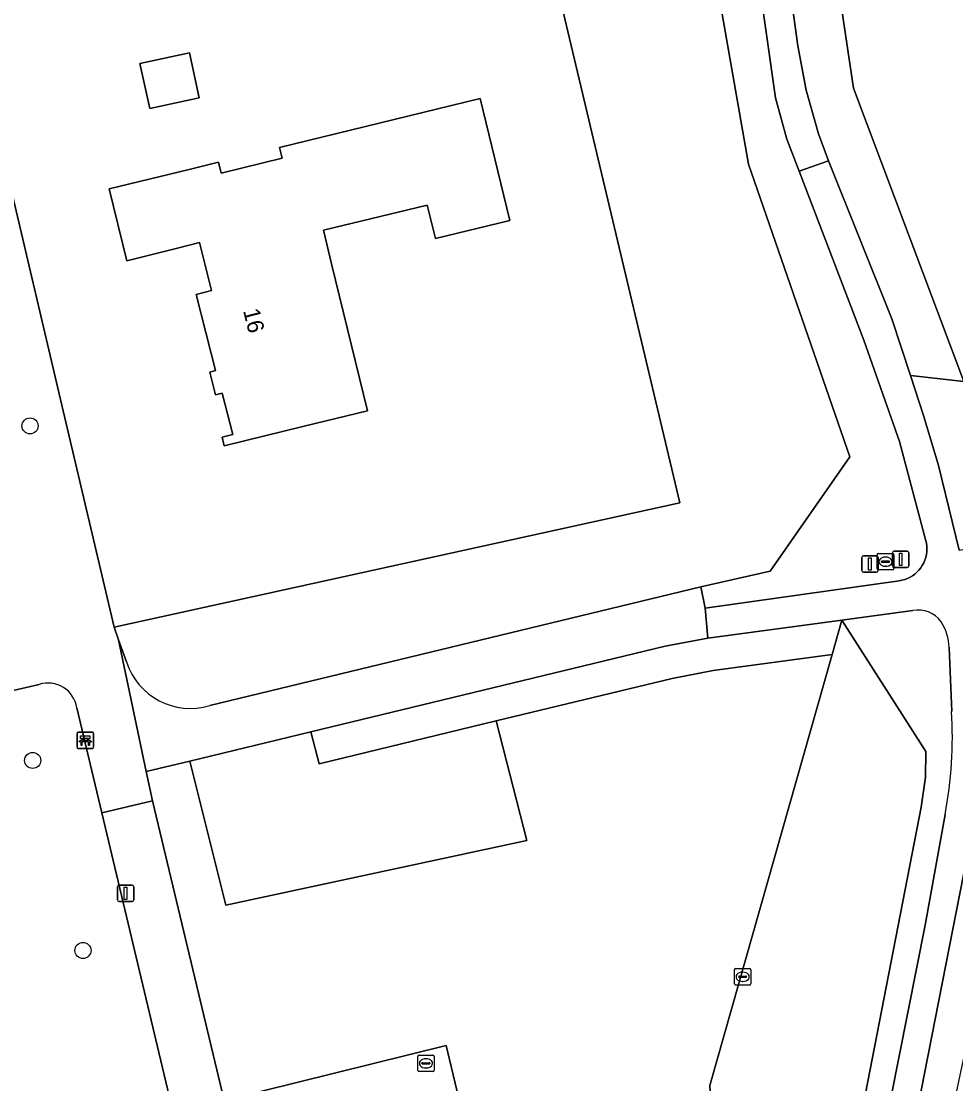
# Model space of a CAD drawing. Extents: x 162026 to 163502, y 387295 to 388169.
# Drawn here: x 163138.3 to 163195.1, y 387932.8 to 387997.4 of the extents above; entities that cross this region are included whole.
import ezdxf

# ---------------------------------------------------------------- set-up
doc = ezdxf.new("R2010")
doc.units = 0
for name, color, linetype in [('IMGEO_Afsluitpaal', 7, 'Continuous'), ('IMGEO_Bank', 7, 'Continuous'), ('IMGEO_Boom', 7, 'Continuous'), ('IMGEO_Erf', 7, 'Continuous'), ('IMGEO_Fietspad_gesloten', 7, 'Continuous'), ('IMGEO_Grasland_overig', 7, 'Continuous'), ('IMGEO_Groenvoorziening', 7, 'Continuous'), ('IMGEO_Lichtmast', 7, 'Continuous'), ('IMGEO_Loofbos', 7, 'Continuous'), ('IMGEO_Pand', 7, 'Continuous'), ('IMGEO_Pand_nummerreeks', 7, 'Continuous'), ('IMGEO_Rioolput', 7, 'Continuous'), ('IMGEO_Voetpad_onverhard', 7, 'Continuous'), ('IMGEO_Voetpad_open', 7, 'Continuous')]:
    doc.layers.add(name, color=color, linetype=linetype)

msp = doc.modelspace()

# ---------------------------------------------------------------- linework, layer by layer
at = {"layer": 'IMGEO_Afsluitpaal'}
for p, q in [((163189.355, 387963.993), (163189.355, 387964.793)), ((163189.355, 387964.793), (163189.355, 387963.993)), ((163189.455, 387964.893), (163190.245, 387964.893)), ((163190.245, 387964.893), (163189.455, 387964.893)), ((163190.345, 387964.793), (163190.345, 387963.993)), ((163190.345, 387963.993), (163190.345, 387964.793)), ((163191.224, 387964.278), (163191.224, 387965.078)), ((163191.224, 387965.078), (163191.224, 387964.278)), ((163191.324, 387965.178), (163192.114, 387965.178)), ((163192.114, 387965.178), (163191.324, 387965.178)), ((163192.214, 387965.078), (163192.214, 387964.278)), ((163192.214, 387964.278), (163192.214, 387965.078)), ((163192.114, 387964.178), (163191.324, 387964.178)), ((163191.324, 387964.178), (163192.114, 387964.178)), ((163190.245, 387963.893), (163189.455, 387963.893)), ((163189.455, 387963.893), (163190.245, 387963.893))]:
    msp.add_line(p, q, dxfattribs=at)
for points in [[(163189.775, 387964.768), (163189.925, 387964.768), (163189.925, 387964.018), (163189.775, 387964.018), (163189.775, 387964.768)], [(163191.644, 387965.053), (163191.794, 387965.053), (163191.794, 387964.303), (163191.644, 387964.303), (163191.644, 387965.053)]]:
    msp.add_lwpolyline(points, dxfattribs=at)
for centre, start, end in [((163189.455, 387964.793), 90, 180), ((163189.455, 387964.793), 90, 180), ((163190.245, 387964.793), 0, 90), ((163190.245, 387964.793), 360, 90), ((163191.324, 387965.078), 90, 180), ((163191.324, 387965.078), 90, 180), ((163192.114, 387965.078), 0, 90), ((163192.114, 387965.078), 360, 90), ((163191.324, 387964.278), 180, 270), ((163191.324, 387964.278), 180, 270), ((163192.114, 387964.278), 270, 0), ((163192.114, 387964.278), 270, 0), ((163189.455, 387963.993), 180, 270), ((163189.455, 387963.993), 180, 270), ((163190.245, 387963.993), 270, 0), ((163190.245, 387963.993), 270, 0)]:
    msp.add_arc(centre, 0.1, start, end, dxfattribs=at)
at = {"layer": 'IMGEO_Bank'}
for p, q in [((163141.706, 387953.26), (163141.706, 387954.101)), ((163141.706, 387954.101), (163141.706, 387953.26)), ((163141.781, 387954.185), (163142.622, 387954.185)), ((163142.622, 387954.185), (163141.781, 387954.185)), ((163142.015, 387953.691), (163142.015, 387953.797)), ((163142.059, 387953.797), (163142.059, 387953.691)), ((163142.347, 387953.803), (163142.065, 387953.803)), ((163142.353, 387953.691), (163142.353, 387953.797)), ((163142.397, 387953.797), (163142.397, 387953.691)), ((163142.706, 387954.11), (163142.706, 387953.269)), ((163142.706, 387953.269), (163142.706, 387954.11)), ((163142.631, 387953.185), (163141.79, 387953.185)), ((163141.79, 387953.185), (163142.631, 387953.185)), ((163142.403, 387953.583), (163142.01, 387953.583)), ((163142.065, 387953.685), (163142.347, 387953.685))]:
    msp.add_line(p, q, dxfattribs=at)
for points in [[(163142.009, 387953.803), (163141.923, 387953.803), (163141.923, 387953.964), (163142.486, 387953.964), (163142.486, 387953.803), (163142.403, 387953.803)], [(163141.953, 387953.583), (163141.811, 387953.583), (163141.923, 387953.685), (163142.009, 387953.685)], [(163142.003, 387953.576), (163142.003, 387953.369), (163141.96, 387953.369), (163141.96, 387953.576)], [(163142.403, 387953.685), (163142.486, 387953.685), (163142.598, 387953.583), (163142.459, 387953.583)], [(163142.453, 387953.576), (163142.453, 387953.369), (163142.409, 387953.369), (163142.409, 387953.576)]]:
    msp.add_lwpolyline(points, dxfattribs=at)
for centre, radius, start, end in [((163141.784, 387954.107), 0.0779, 92.4484, 184.28452), ((163141.784, 387954.107), 0.0779, 92.4484, 184.28452), ((163142.008, 387953.796), 0.00671, 2.89567, 87.10433), ((163142.065, 387953.796), 0.00671, 92.89567, 177.10433), ((163142.347, 387953.796), 0.00671, 2.89567, 87.10433), ((163142.404, 387953.796), 0.00671, 92.89567, 177.10433), ((163142.628, 387954.107), 0.0779, 2.4484, 94.28452), ((163142.628, 387954.107), 0.0779, 2.4484, 94.28452), ((163141.784, 387953.263), 0.0779, 182.4484, 274.28452), ((163141.784, 387953.263), 0.0779, 182.4484, 274.28452), ((163141.953, 387953.576), 0.00671, 2.89567, 87.10433), ((163142.01, 387953.576), 0.00671, 92.89567, 177.10433), ((163142.008, 387953.692), 0.00671, 272.89567, 357.10433), ((163142.065, 387953.692), 0.00671, 182.89567, 267.10433), ((163142.347, 387953.692), 0.00671, 272.89567, 357.10433), ((163142.404, 387953.692), 0.00671, 182.89567, 267.10433), ((163142.402, 387953.576), 0.00671, 2.89567, 87.10433), ((163142.459, 387953.576), 0.00671, 92.89567, 177.10433), ((163142.628, 387953.263), 0.0779, 272.4484, 4.28452), ((163142.628, 387953.263), 0.0779, 272.4484, 4.28452)]:
    msp.add_arc(centre, radius, start, end, dxfattribs=at)
at = {"layer": 'IMGEO_Boom'}
for centre in [(163138.849, 387972.785), (163139.01, 387952.46), (163142.063, 387940.914)]:
    msp.add_circle(centre, 0.489, dxfattribs=at)
at = {"layer": 'IMGEO_Erf'}
msp.add_lwpolyline([(163123.378, 388047.715), (163126.19, 388035.911), (163134.662, 388000), (163140.779, 387974.052), (163143.963, 387960.549), (163178.301, 387968.12), (163170.736, 388000), (163157.514, 388055.709)], dxfattribs=at)
for points in [[(163149.124, 387992.716), (163146.124, 387992.058), (163145.522, 387994.802), (163148.523, 387995.46)], [(163150.29, 387988.798), (163150.451, 387988.138), (163154.152, 387989.041), (163153.992, 387989.699), (163166.187, 387992.67), (163167.99, 387985.268), (163163.462, 387984.165), (163162.965, 387986.205), (163156.661, 387984.669), (163157.158, 387982.629), (163159.333, 387973.699), (163155.504, 387972.766), (163150.646, 387971.583), (163150.517, 387972.095), (163151.164, 387972.259), (163150.526, 387974.779), (163150.112, 387974.674), (163149.764, 387976.056), (163150.102, 387976.141), (163148.929, 387980.776), (163149.876, 387981.016), (163149.141, 387983.923), (163147.726, 387983.565), (163144.72, 387982.804), (163143.654, 387987.181), (163148.512, 387988.364)]]:
    msp.add_lwpolyline(points, close=True, dxfattribs=at)
at = {"layer": 'IMGEO_Fietspad_gesloten'}
for points in [[(163178.667, 388040.559), (163178.35, 388039.258), (163178.15, 388037.934), (163178.069, 388036.598), (163178.107, 388035.259), (163178.218, 388034.239), (163183.091, 388000), (163184.127, 387992.724), (163184.812, 387990.206), (163185.556, 387988.259), (163187.334, 387988.892), (163186.736, 387990.535), (163185.989, 387993.173), (163185.48, 387995.867), (163184.902, 388000), (163180.382, 388032.324)], [(163195.271, 387965.225), (163194.017, 387970.379), (163193.127, 387973.35), (163192.317, 387975.838), (163191.194, 387979.284), (163187.334, 387988.892), (163185.556, 387988.259), (163189.478, 387978.001), (163191.651, 387971.827), (163193.246, 387965.812), (163193.28, 387965.659), (163193.304, 387965.485), (163193.312, 387965.311), (163193.304, 387965.136), (163193.281, 387964.962), (163193.242, 387964.792), (163193.188, 387964.625), (163193.12, 387964.464), (163193.037, 387964.31), (163192.941, 387964.163), (163192.832, 387964.026), (163192.712, 387963.899), (163192.581, 387963.783), (163192.439, 387963.68), (163192.289, 387963.59), (163192.132, 387963.513), (163191.969, 387963.451), (163191.8, 387963.403), (163191.628, 387963.371), (163179.854, 387961.705), (163180.008, 387959.895), (163188.151, 387960.984), (163192.454, 387961.564)], [(163194.668, 387959.319), (163194.819, 387955.44)], [(163194.425, 387949.168), (163193.211, 387942.448), (163186.919, 387910.728)], [(163189.082, 387912.598), (163196.18, 387948.804)]]:
    msp.add_lwpolyline(points, dxfattribs=at)
for centre, radius, start, end in [((163192.79, 387959.881), 1.717, 35.72754, 101.29913), ((163191.338, 387959.145), 3.334, 2.98405, 31.40667), ((163168.374, 387953.953), 26.486, 349.5922, 3.21874)]:
    msp.add_arc(centre, radius, start, end, dxfattribs=at)
at = {"layer": 'IMGEO_Grasland_overig'}
for points in [[(163181.043, 388040.898), (163180.617, 388039.631), (163180.307, 388038.33), (163180.114, 388037.007), (163180.039, 388035.672), (163180.085, 388034.336), (163180.249, 388033.009), (163180.382, 388032.324), (163184.902, 388000), (163185.48, 387995.867), (163185.989, 387993.173), (163186.736, 387990.535), (163187.334, 387988.892), (163191.194, 387979.284), (163192.317, 387975.838), (163195.552, 387975.49), (163188.847, 387993.305), (163182.204, 388038.02), (163183.615, 388043.108)], [(163185.556, 387988.259), (163184.812, 387990.206), (163184.127, 387992.724), (163183.091, 388000), (163178.218, 388034.239), (163178.107, 388035.259), (163178.069, 388036.598), (163178.15, 388037.934), (163178.35, 388039.258), (163178.667, 388040.559)], [(163177.375, 388017.786), (163182.49, 387988.687), (163188.637, 387970.904), (163183.8, 387963.955), (163179.592, 387963.004), (163179.854, 387961.705), (163191.628, 387963.371), (163191.8, 387963.403), (163191.969, 387963.451), (163192.132, 387963.513), (163192.289, 387963.59), (163192.439, 387963.68), (163192.581, 387963.783), (163192.712, 387963.899), (163192.832, 387964.026), (163192.941, 387964.163), (163193.037, 387964.31), (163193.12, 387964.464), (163193.188, 387964.625), (163193.242, 387964.792), (163193.281, 387964.962), (163193.304, 387965.136), (163193.312, 387965.311), (163193.304, 387965.485), (163193.28, 387965.659), (163193.246, 387965.812), (163191.651, 387971.827), (163189.478, 387978.001), (163185.556, 387988.259)], [(163192.454, 387961.564), (163188.151, 387960.984), (163193.258, 387952.998), (163193.22, 387951.444), (163192.97, 387949.625), (163189.579, 387932.22)], [(163188.001, 387899.051), (163200.261, 387956.353), (163200.66, 387957.124), (163199.306, 387959.185), (163198.022, 387958.084), (163197.016, 387956.801), (163196.473, 387954.621), (163196.18, 387948.804), (163189.082, 387912.598)], [(163194.819, 387955.44), (163194.668, 387959.319)], [(163186.919, 387910.728), (163193.211, 387942.448), (163194.425, 387949.168)]]:
    msp.add_lwpolyline(points, dxfattribs=at)
for centre, radius, start, end in [((163192.79, 387959.881), 1.717, 35.72754, 101.29913), ((163191.338, 387959.145), 3.334, 2.98405, 31.40667), ((163168.374, 387953.953), 26.486, 349.5922, 3.21874)]:
    msp.add_arc(centre, radius, start, end, dxfattribs=at)
at = {"layer": 'IMGEO_Groenvoorziening'}
for points in [[(163173.063, 388087.729), (163173.083, 388087.641), (163175.896, 388088.271), (163178.018, 388078.389), (163180.569, 388068.141), (163182.144, 388059.968), (163181.137, 388058.876), (163177.708, 388056.557), (163166.049, 388051.053), (163164.341, 388057.337), (163157.514, 388055.709), (163170.736, 388000), (163178.301, 387968.12), (163143.963, 387960.549), (163144.23, 387959.797), (163144.707, 387958.45)], [(163149.771, 387955.79), (163179.592, 387963.004), (163183.8, 387963.955), (163188.637, 387970.904), (163182.49, 387988.687), (163177.375, 388017.786), (163178.601, 388022.266), (163178.387, 388025.444), (163176.153, 388027.479)], [(163139.405, 387957.08), (163122.355, 387953.142), (163129.826, 387923.728), (163148.192, 387928.328), (163143.208, 387949.285)], [(163143.208, 387949.285), (163141.692, 387955.662)]]:
    msp.add_lwpolyline(points, dxfattribs=at)
for points in [[(163219.545, 387973), (163216.072, 387970.768), (163211.894, 387969.155), (163206.544, 387967.908), (163204.488, 387967.151), (163204.105, 387967.223), (163203.962, 387967.654), (163204.56, 387968.623), (163205.111, 387970.024), (163208.518, 387972.607), (163201.19, 387973.462), (163195.552, 387975.49), (163192.317, 387975.838), (163193.127, 387973.35), (163194.017, 387970.379), (163195.271, 387965.225), (163201.359, 387966.363), (163204.254, 387966.363), (163207.223, 387965.959), (163209.128, 387966.216), (163215.868, 387969.212), (163220.892, 387972.118), (163224.507, 387975.782), (163222.071, 387973.958)], [(163156.412, 387952.261), (163167.148, 387954.859), (163177.843, 387957.446), (163180.328, 387957.92), (163187.556, 387958.887), (163188.151, 387960.984), (163180.008, 387959.895), (163177.42, 387959.401), (163155.904, 387954.196)], [(163192.97, 387949.625), (163193.22, 387951.444), (163193.258, 387952.998), (163188.151, 387960.984), (163187.556, 387958.887), (163180.125, 387932.707), (163180.805, 387920.328), (163175.558, 387901.115), (163174.239, 387899.277), (163173.536, 387897.567), (163183.518, 387899.415), (163183.581, 387899.863), (163189.579, 387932.22)]]:
    msp.add_lwpolyline(points, close=True, dxfattribs=at)
for centre, radius, start, end in [((163148.59, 387959.692), 4.077, 197.73965, 286.83657), ((163139.937, 387955.385), 1.777, 8.9761, 107.4239)]:
    msp.add_arc(centre, radius, start, end, dxfattribs=at)
at = {"layer": 'IMGEO_Lichtmast'}
for p, q in [((163144.153, 387943.986), (163144.153, 387944.786)), ((163144.153, 387944.786), (163144.153, 387943.986)), ((163144.253, 387944.886), (163145.043, 387944.886)), ((163145.043, 387944.886), (163144.253, 387944.886)), ((163145.143, 387944.786), (163145.143, 387943.986)), ((163145.143, 387943.986), (163145.143, 387944.786)), ((163145.043, 387943.886), (163144.253, 387943.886)), ((163144.253, 387943.886), (163145.043, 387943.886))]:
    msp.add_line(p, q, dxfattribs=at)
msp.add_lwpolyline([(163144.573, 387944.761), (163144.723, 387944.761), (163144.723, 387944.011), (163144.573, 387944.011), (163144.573, 387944.761)], dxfattribs=at)
for centre, start, end in [((163144.253, 387944.786), 90, 180), ((163144.253, 387944.786), 90, 180), ((163145.043, 387944.786), 0, 90), ((163145.043, 387944.786), 360, 90), ((163144.253, 387943.986), 180, 270), ((163144.253, 387943.986), 180, 270), ((163145.043, 387943.986), 270, 0), ((163145.043, 387943.986), 270, 0)]:
    msp.add_arc(centre, 0.1, start, end, dxfattribs=at)
at = {"layer": 'IMGEO_Loofbos'}
msp.add_lwpolyline([(163183.615, 388043.108), (163182.204, 388038.02), (163188.847, 387993.305), (163195.552, 387975.49), (163201.19, 387973.462), (163208.518, 387972.607), (163205.111, 387970.024), (163204.56, 387968.623), (163203.962, 387967.654), (163204.105, 387967.223), (163204.488, 387967.151), (163206.544, 387967.908), (163211.894, 387969.155), (163216.072, 387970.768), (163219.545, 387973), (163222.071, 387973.958), (163224.507, 387975.782), (163229.286, 387982.122), (163231.074, 387986.875), (163232.892, 387996.072)], dxfattribs=at)
for points in [[(163145.911, 387951.779), (163146.285, 387949.997), (163150.644, 387931.792), (163164.114, 387935.14), (163166.026, 387927.165), (163168.104, 387919.875), (163170.027, 387911.441), (163173.536, 387897.567), (163174.239, 387899.277), (163175.558, 387901.115), (163180.805, 387920.328), (163180.125, 387932.707), (163187.556, 387958.887), (163180.328, 387957.92), (163177.843, 387957.446), (163167.148, 387954.859), (163169.01, 387947.589), (163150.738, 387943.661), (163148.555, 387952.419)], [(163148.555, 387952.419), (163150.738, 387943.661), (163169.01, 387947.589), (163167.148, 387954.859), (163156.412, 387952.261), (163155.904, 387954.196)]]:
    msp.add_lwpolyline(points, close=True, dxfattribs=at)
at = {"layer": 'IMGEO_Pand'}
for points in [[(163145.522, 387994.802), (163146.124, 387992.058), (163149.124, 387992.716), (163148.523, 387995.46)], [(163163.462, 387984.165), (163167.99, 387985.268), (163166.187, 387992.67), (163153.992, 387989.699), (163154.152, 387989.041), (163150.451, 387988.138), (163150.29, 387988.798), (163148.512, 387988.364), (163143.654, 387987.181), (163144.72, 387982.804), (163147.726, 387983.565), (163149.141, 387983.923), (163149.876, 387981.016), (163148.929, 387980.776), (163150.102, 387976.141), (163149.764, 387976.056), (163150.112, 387974.674), (163150.526, 387974.779), (163151.164, 387972.259), (163150.517, 387972.095), (163150.646, 387971.583), (163155.504, 387972.766), (163159.333, 387973.699), (163157.158, 387982.629), (163156.661, 387984.669), (163162.965, 387986.205)]]:
    msp.add_lwpolyline(points, close=True, dxfattribs=at)
at = {"layer": 'IMGEO_Rioolput'}
for p, q in [((163190.297, 387964.109), (163190.297, 387964.961)), ((163190.372, 387965.035), (163191.224, 387965.035)), ((163190.785, 387964.815), (163190.81, 387964.815)), ((163191.298, 387964.961), (163191.298, 387964.109)), ((163190.556, 387964.529), (163190.556, 387964.541)), ((163190.994, 387964.492), (163190.596, 387964.492)), ((163190.599, 387964.578), (163190.997, 387964.578)), ((163190.808, 387964.255), (163190.783, 387964.255)), ((163191.04, 387964.541), (163191.04, 387964.529)), ((163191.224, 387964.035), (163190.372, 387964.035)), ((163181.623, 387938.891), (163181.623, 387939.743)), ((163181.698, 387939.817), (163182.55, 387939.817)), ((163182.111, 387939.597), (163182.136, 387939.597)), ((163182.624, 387939.743), (163182.624, 387938.891)), ((163181.882, 387939.311), (163181.882, 387939.323)), ((163182.32, 387939.274), (163181.922, 387939.274)), ((163181.925, 387939.36), (163182.323, 387939.36)), ((163182.134, 387939.037), (163182.109, 387939.037)), ((163182.366, 387939.323), (163182.366, 387939.311)), ((163182.55, 387938.817), (163181.698, 387938.817)), ((163162.391, 387933.629), (163162.391, 387934.481)), ((163162.466, 387934.555), (163163.318, 387934.555)), ((163163.392, 387934.481), (163163.392, 387933.629)), ((163162.65, 387934.049), (163162.65, 387934.061)), ((163163.088, 387934.012), (163162.69, 387934.012)), ((163162.693, 387934.098), (163163.091, 387934.098)), ((163162.902, 387933.775), (163162.877, 387933.775)), ((163162.879, 387934.335), (163162.904, 387934.335)), ((163163.134, 387934.061), (163163.134, 387934.049)), ((163163.318, 387933.555), (163162.466, 387933.555))]:
    msp.add_line(p, q, dxfattribs=at)
for points in [[(163190.297, 387964.109), (163190.297, 387964.961)], [(163190.372, 387965.035), (163191.224, 387965.035)], [(163191.298, 387964.961), (163191.298, 387964.109)], [(163191.224, 387964.035), (163190.372, 387964.035)], [(163181.623, 387938.891), (163181.623, 387939.743)], [(163181.698, 387939.817), (163182.55, 387939.817)], [(163182.624, 387939.743), (163182.624, 387938.891)], [(163182.55, 387938.817), (163181.698, 387938.817)], [(163162.391, 387933.629), (163162.391, 387934.481)], [(163162.466, 387934.555), (163163.318, 387934.555)], [(163163.392, 387934.481), (163163.392, 387933.629)], [(163163.318, 387933.555), (163162.466, 387933.555)]]:
    msp.add_lwpolyline(points, dxfattribs=at)
for centre, radius, start, end in [((163190.374, 387964.959), 0.0765, 91.55205, 178.44795), ((163190.374, 387964.959), 0.0765, 91.55205, 178.44795), ((163191.222, 387964.959), 0.0765, 1.55205, 88.44795), ((163191.222, 387964.959), 0.0765, 1.55205, 88.44795), ((163190.374, 387964.111), 0.0765, 181.55205, 268.44795), ((163190.374, 387964.111), 0.0765, 181.55205, 268.44795), ((163190.596, 387964.538), 0.0403, 85.87752, 175.75265), ((163190.593, 387964.528), 0.0366, 178.93798, 274.71019), ((163190.997, 387964.535), 0.043, 264.86636, 352.45326), ((163191.001, 387964.54), 0.0386, 1.73085, 96.63898), ((163191.222, 387964.111), 0.0765, 271.55205, 358.44795), ((163191.222, 387964.111), 0.0765, 271.55205, 358.44795), ((163181.7, 387939.741), 0.0765, 91.55205, 178.44795), ((163181.7, 387939.741), 0.0765, 91.55205, 178.44795), ((163182.548, 387939.741), 0.0765, 1.55205, 88.44795), ((163182.548, 387939.741), 0.0765, 1.55205, 88.44795), ((163181.7, 387938.893), 0.0765, 181.55205, 268.44795), ((163181.7, 387938.893), 0.0765, 181.55205, 268.44795), ((163181.922, 387939.32), 0.0403, 85.87752, 175.75265), ((163181.919, 387939.31), 0.0366, 178.93798, 274.71019), ((163182.323, 387939.317), 0.043, 264.86636, 352.45326), ((163182.327, 387939.322), 0.0386, 1.73085, 96.63898), ((163182.548, 387938.893), 0.0765, 271.55205, 358.44795), ((163182.548, 387938.893), 0.0765, 271.55205, 358.44795), ((163162.468, 387934.479), 0.0765, 91.55205, 178.44795), ((163162.468, 387934.479), 0.0765, 91.55205, 178.44795), ((163163.316, 387934.479), 0.0765, 1.55205, 88.44795), ((163163.316, 387934.479), 0.0765, 1.55205, 88.44795), ((163162.69, 387934.058), 0.0403, 85.87752, 175.75265), ((163162.687, 387934.048), 0.0366, 178.93798, 274.71019), ((163163.091, 387934.055), 0.043, 264.86636, 352.45326), ((163163.095, 387934.06), 0.0386, 1.73085, 96.63898), ((163162.468, 387933.631), 0.0765, 181.55205, 268.44795), ((163162.468, 387933.631), 0.0765, 181.55205, 268.44795), ((163163.316, 387933.631), 0.0765, 271.55205, 358.44795), ((163163.316, 387933.631), 0.0765, 271.55205, 358.44795)]:
    msp.add_arc(centre, radius, start, end, dxfattribs=at)
for centre, major_axis, ratio, start_param, end_param in [((163190.784, 387964.535), (-0.387, 0.002), 0.722429, 4.712389, 7.853982), ((163190.809, 387964.535), (-0.39, 0.002), 0.717154, 1.570796, 4.712389), ((163182.11, 387939.317), (-0.387, 0.002), 0.722429, 4.712389, 7.853982), ((163182.135, 387939.317), (-0.39, 0.002), 0.717154, 1.570796, 4.712389), ((163162.878, 387934.055), (-0.387, 0.002), 0.722429, 4.712389, 7.853982), ((163162.903, 387934.055), (-0.39, 0.002), 0.717154, 1.570796, 4.712389)]:
    msp.add_ellipse(centre, major_axis=major_axis, ratio=ratio, start_param=start_param, end_param=end_param, dxfattribs=at)
at = {"layer": 'IMGEO_Voetpad_onverhard'}
for points in [[(163177.42, 387959.401), (163180.008, 387959.895), (163179.854, 387961.705), (163179.592, 387963.004), (163149.771, 387955.79)], [(163144.707, 387958.45), (163144.23, 387959.797), (163145.911, 387951.779), (163148.555, 387952.419), (163155.904, 387954.196), (163177.42, 387959.401)]]:
    msp.add_lwpolyline(points, dxfattribs=at)
msp.add_arc((163148.59, 387959.692), 4.077, 197.73965, 286.83657, dxfattribs=at)
at = {"layer": 'IMGEO_Voetpad_open'}
for points in [[(163141.692, 387955.662), (163143.208, 387949.285), (163146.285, 387949.997), (163145.911, 387951.779), (163144.23, 387959.797), (163143.963, 387960.549), (163140.779, 387974.052), (163134.662, 388000), (163126.19, 388035.911), (163123.378, 388047.715)], [(163122.355, 387953.142), (163139.405, 387957.08)]]:
    msp.add_lwpolyline(points, dxfattribs=at)
msp.add_lwpolyline([(163166.026, 387927.165), (163164.114, 387935.14), (163150.644, 387931.792), (163146.285, 387949.997), (163143.208, 387949.285), (163148.192, 387928.328), (163129.826, 387923.728), (163122.45, 387921.881), (163119.437, 387921.166), (163120.517, 387916.635)], close=True, dxfattribs=at)
msp.add_arc((163139.937, 387955.385), 1.777, 8.9761, 107.4239, dxfattribs=at)

# ---------------------------------------------------------------- texts
at = {"layer": 'IMGEO_Pand_nummerreeks'}
msp.add_text('16', height=1, rotation=284.20341, dxfattribs=at).set_placement((163151.779, 387979.789))

doc.saveas('drawing.dxf')
